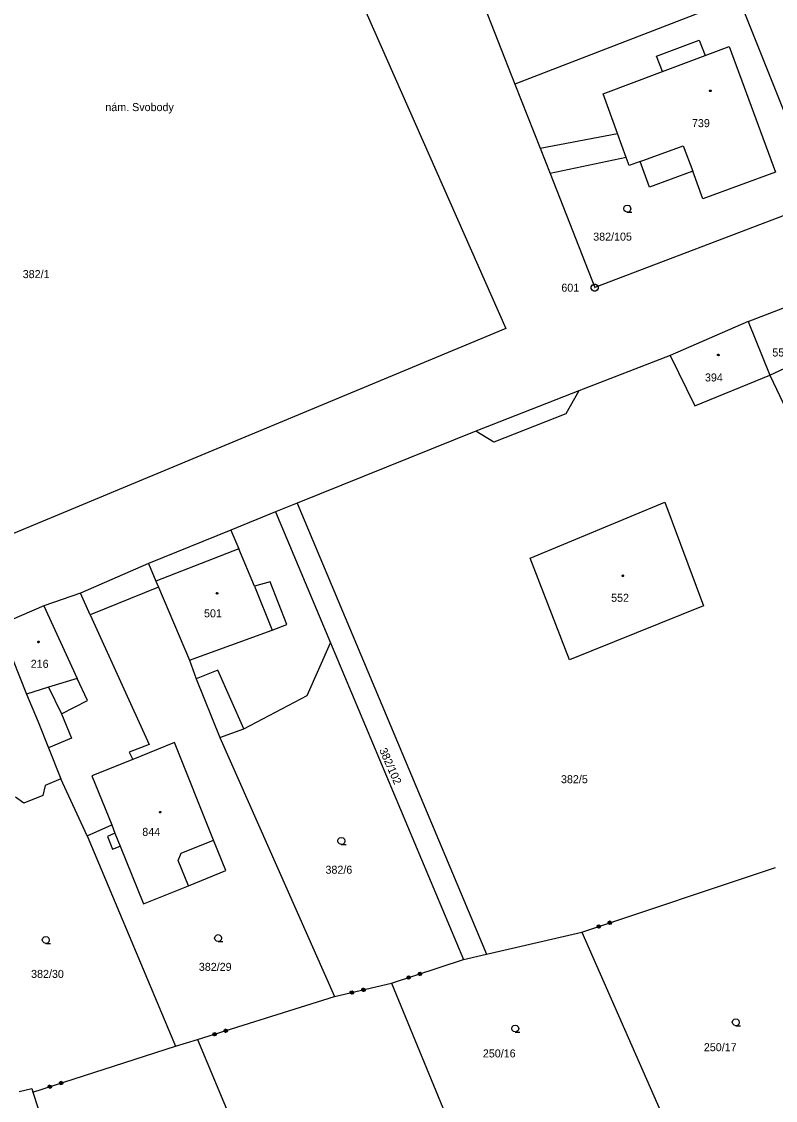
# Model space of a CAD drawing. Extents: x -757994 to -755874, y -1047691 to -1046119.
# Drawn here: x -757748.9 to -757668.9, y -1047260.9 to -1047146.4 of the extents above; entities that cross this region are included whole.
import ezdxf

# ---------------------------------------------------------------- set-up
doc = ezdxf.new("R2010")
doc.units = 0
doc.layers.add('katastrální mapa', color=7, linetype='Continuous')

msp = doc.modelspace()

# ---------------------------------------------------------------- linework, layer by layer
at = {"layer": 'katastrální mapa'}
for p, q in [((-757705.03, -1047131.42), (-757696.57, -1047153.02)), ((-757718.14, -1047132.3), (-757697.55, -1047178.97)), ((-757672.84, -1047143.83), (-757696.57, -1047153.02)), ((-757672.84, -1047143.83), (-757664.22, -1047165.51)), ((-757681.54, -1047150.06), (-757677.02, -1047148.36)), ((-757677.02, -1047148.36), (-757676.4, -1047149.99)), ((-757680.93, -1047151.69), (-757681.54, -1047150.06)), ((-757680.93, -1047151.69), (-757676.4, -1047149.99)), ((-757676.4, -1047149.99), (-757673.83, -1047149.03)), ((-757673.83, -1047149.03), (-757668.94, -1047162.35)), ((-757687.23, -1047154.06), (-757680.93, -1047151.69)), ((-757696.57, -1047153.02), (-757693.91, -1047159.82)), ((-757685.71, -1047158.26), (-757687.23, -1047154.06)), ((-757693.91, -1047159.82), (-757685.71, -1047158.26)), ((-757684.79, -1047160.8), (-757685.71, -1047158.26)), ((-757693.91, -1047159.82), (-757692.85, -1047162.51)), ((-757683.27, -1047161.23), (-757678.71, -1047159.55)), ((-757678.71, -1047159.55), (-757677.71, -1047162.26)), ((-757684.79, -1047160.8), (-757692.85, -1047162.51)), ((-757684.47, -1047161.67), (-757684.79, -1047160.8)), ((-757683.27, -1047161.23), (-757684.47, -1047161.67)), ((-757682.28, -1047163.95), (-757683.27, -1047161.23)), ((-757692.85, -1047162.51), (-757688.11, -1047174.62)), ((-757677.71, -1047162.26), (-757682.28, -1047163.95)), ((-757676.62, -1047165.2), (-757677.71, -1047162.26)), ((-757668.94, -1047162.35), (-757676.62, -1047165.2)), ((-757664.22, -1047165.51), (-757688.11, -1047174.62)), ((-757688.14, -1047174.62), (-757688.09, -1047174.62)), ((-757671.83, -1047178.22), (-757667.68, -1047176.62)), ((-757671.83, -1047178.22), (-757680.1, -1047181.83)), ((-757671.83, -1047178.22), (-757669.52, -1047183.92)), ((-757697.55, -1047178.97), (-757778.09, -1047212.5)), ((-757680.1, -1047181.83), (-757689.78, -1047185.59)), ((-757680.1, -1047181.83), (-757677.47, -1047187.15)), ((-757669.52, -1047183.92), (-757665.51, -1047182.03)), ((-757677.47, -1047187.15), (-757669.52, -1047183.92)), ((-757669.52, -1047183.92), (-757665.6, -1047192.21)), ((-757689.78, -1047185.59), (-757700.71, -1047189.85)), ((-757689.78, -1047185.59), (-757691.16, -1047188.01)), ((-757691.16, -1047188.01), (-757698.81, -1047191.03)), ((-757700.71, -1047189.85), (-757719.67, -1047197.5)), ((-757698.81, -1047191.03), (-757700.71, -1047189.85)), ((-757719.67, -1047197.5), (-757721.98, -1047198.43)), ((-757719.67, -1047197.5), (-757699.58, -1047245.39)), ((-757694.95, -1047203.33), (-757680.66, -1047197.39)), ((-757680.66, -1047197.39), (-757676.57, -1047208.39)), ((-757721.98, -1047198.43), (-757726.73, -1047200.36)), ((-757721.98, -1047198.43), (-757716.14, -1047212.34)), ((-757726.73, -1047200.36), (-757735.47, -1047203.92)), ((-757726.73, -1047200.36), (-757725.89, -1047202.35)), ((-757725.89, -1047202.35), (-757734.68, -1047205.79)), ((-757724.23, -1047206.3), (-757725.89, -1047202.35)), ((-757690.8, -1047214.13), (-757694.95, -1047203.33)), ((-757735.47, -1047203.92), (-757742.69, -1047207.05)), ((-757735.47, -1047203.92), (-757734.68, -1047205.79)), ((-757734.68, -1047205.79), (-757734.41, -1047206.42)), ((-757722.55, -1047205.86), (-757724.23, -1047206.3)), ((-757720.78, -1047210.38), (-757722.55, -1047205.86)), ((-757742.69, -1047207.05), (-757746.56, -1047208.39)), ((-757741.64, -1047209.36), (-757742.69, -1047207.05)), ((-757734.41, -1047206.42), (-757741.64, -1047209.36)), ((-757734.41, -1047206.42), (-757731.11, -1047214.17)), ((-757724.23, -1047206.3), (-757722.35, -1047210.97)), ((-757746.56, -1047208.39), (-757751.35, -1047210.44)), ((-757746.56, -1047208.39), (-757743.04, -1047216.1)), ((-757676.57, -1047208.39), (-757690.8, -1047214.13)), ((-757741.64, -1047209.36), (-757735.39, -1047223.11)), ((-757751.35, -1047210.44), (-757748.4, -1047217.76)), ((-757722.35, -1047210.97), (-757720.78, -1047210.38)), ((-757731.11, -1047214.17), (-757722.35, -1047210.97)), ((-757718.63, -1047217.92), (-757716.14, -1047212.34)), ((-757716.14, -1047212.34), (-757702.02, -1047245.95)), ((-757731.11, -1047214.17), (-757730.4, -1047216.16)), ((-757728.11, -1047215.24), (-757730.4, -1047216.16)), ((-757725.36, -1047221.46), (-757728.11, -1047215.24)), ((-757743.04, -1047216.1), (-757746.06, -1047217.03)), ((-757741.95, -1047218.44), (-757743.04, -1047216.1)), ((-757730.4, -1047216.16), (-757727.89, -1047222.37)), ((-757746.06, -1047217.03), (-757748.4, -1047217.76)), ((-757746.06, -1047217.03), (-757744.69, -1047219.85)), ((-757748.4, -1047217.76), (-757747.17, -1047220.72)), ((-757744.69, -1047219.85), (-757741.95, -1047218.44)), ((-757725.36, -1047221.46), (-757718.63, -1047217.92)), ((-757744.69, -1047219.85), (-757743.65, -1047222.46)), ((-757747.17, -1047220.72), (-757746.08, -1047223.46)), ((-757727.89, -1047222.37), (-757725.36, -1047221.46)), ((-757743.65, -1047222.46), (-757746.08, -1047223.46)), ((-757735.39, -1047223.11), (-757737.5, -1047223.93)), ((-757732.71, -1047222.92), (-757737.14, -1047224.7)), ((-757728.56, -1047233.27), (-757732.71, -1047222.92)), ((-757727.89, -1047222.37), (-757715.72, -1047249.89)), ((-757746.08, -1047223.46), (-757744.78, -1047226.75)), ((-757737.5, -1047223.93), (-757737.14, -1047224.7)), ((-757737.14, -1047224.7), (-757741.47, -1047226.45)), ((-757744.78, -1047226.75), (-757746.43, -1047227.46)), ((-757741.97, -1047232.81), (-757744.78, -1047226.75)), ((-757741.47, -1047226.45), (-757739.37, -1047231.66)), ((-757746.43, -1047227.46), (-757746.67, -1047228.54)), ((-757748.68, -1047229.35), (-757749.59, -1047228.7)), ((-757746.67, -1047228.54), (-757748.68, -1047229.35)), ((-757741.97, -1047232.81), (-757739.37, -1047231.66)), ((-757739.02, -1047232.53), (-757739.83, -1047232.87)), ((-757739.37, -1047231.66), (-757739.02, -1047232.53)), ((-757739.02, -1047232.53), (-757738.46, -1047233.91)), ((-757741.97, -1047232.81), (-757732.61, -1047255.15)), ((-757739.83, -1047232.87), (-757739.27, -1047234.24)), ((-757732, -1047234.64), (-757728.56, -1047233.27)), ((-757727.26, -1047236.5), (-757728.56, -1047233.27)), ((-757739.27, -1047234.24), (-757738.46, -1047233.91)), ((-757738.46, -1047233.91), (-757735.99, -1047240.03)), ((-757732.32, -1047235.43), (-757732, -1047234.64)), ((-757731.23, -1047238.11), (-757732.32, -1047235.43)), ((-757731.23, -1047238.11), (-757727.26, -1047236.5)), ((-757689.48, -1047243.04), (-757668.93, -1047236.17)), ((-757735.99, -1047240.03), (-757731.23, -1047238.11)), ((-757699.58, -1047245.39), (-757689.48, -1047243.04)), ((-757689.48, -1047243.04), (-757681.05, -1047262.2)), ((-757709.66, -1047248.45), (-757702.02, -1047245.95)), ((-757702.02, -1047245.95), (-757699.58, -1047245.39)), ((-757715.72, -1047249.89), (-757709.66, -1047248.45)), ((-757709.66, -1047248.45), (-757702.41, -1047266.08)), ((-757730.27, -1047254.44), (-757715.72, -1047249.89)), ((-757747.74, -1047260.02), (-757732.61, -1047255.15)), ((-757732.61, -1047255.15), (-757730.27, -1047254.44)), ((-757730.27, -1047254.44), (-757721.59, -1047275.16)), ((-757749.2, -1047259.95), (-757747.86, -1047259.64)), ((-757747.86, -1047259.64), (-757747.74, -1047260.02)), ((-757747.74, -1047260.02), (-757739.83, -1047284.04))]:
    msp.add_line(p, q, dxfattribs=at)
for points in [[(-757675.84, -1047153.64), (-757675.79, -1047153.65), (-757675.76, -1047153.69), (-757675.75, -1047153.72), (-757675.76, -1047153.76), (-757675.8, -1047153.8), (-757675.84, -1047153.8), (-757675.89, -1047153.79), (-757675.92, -1047153.76), (-757675.93, -1047153.72), (-757675.92, -1047153.68), (-757675.88, -1047153.64)], [(-757688.02, -1047174.26), (-757687.85, -1047174.36), (-757687.75, -1047174.53), (-757687.75, -1047174.72), (-757687.85, -1047174.89), (-757688.02, -1047174.99), (-757688.21, -1047174.99), (-757688.38, -1047174.89), (-757688.48, -1047174.72), (-757688.48, -1047174.53), (-757688.38, -1047174.36), (-757688.21, -1047174.26)], [(-757674.99, -1047181.69), (-757674.94, -1047181.7), (-757674.92, -1047181.74), (-757674.91, -1047181.77), (-757674.92, -1047181.82), (-757674.96, -1047181.85), (-757674.99, -1047181.86), (-757675.03, -1047181.84), (-757675.07, -1047181.81), (-757675.08, -1047181.77), (-757675.07, -1047181.73), (-757675.02, -1047181.69)], [(-757685.12, -1047205.12), (-757685.07, -1047205.14), (-757685.04, -1047205.18), (-757685.03, -1047205.21), (-757685.04, -1047205.25), (-757685.09, -1047205.29), (-757685.12, -1047205.29), (-757685.17, -1047205.28), (-757685.2, -1047205.25), (-757685.21, -1047205.21), (-757685.2, -1047205.17), (-757685.16, -1047205.13)], [(-757728.19, -1047206.98), (-757728.14, -1047206.99), (-757728.11, -1047207.04), (-757728.1, -1047207.07), (-757728.11, -1047207.12), (-757728.16, -1047207.15), (-757728.19, -1047207.16), (-757728.23, -1047207.14), (-757728.26, -1047207.11), (-757728.27, -1047207.07), (-757728.26, -1047207.02), (-757728.22, -1047206.99)], [(-757747.14, -1047212.15), (-757747.09, -1047212.16), (-757747.07, -1047212.2), (-757747.05, -1047212.23), (-757747.07, -1047212.27), (-757747.1, -1047212.31), (-757747.14, -1047212.32), (-757747.19, -1047212.3), (-757747.22, -1047212.27), (-757747.23, -1047212.23), (-757747.22, -1047212.19), (-757747.18, -1047212.15)], [(-757734.21, -1047230.22), (-757734.16, -1047230.23), (-757734.14, -1047230.27), (-757734.12, -1047230.3), (-757734.14, -1047230.35), (-757734.18, -1047230.38), (-757734.21, -1047230.39), (-757734.25, -1047230.37), (-757734.28, -1047230.34), (-757734.29, -1047230.3), (-757734.28, -1047230.26), (-757734.24, -1047230.22)]]:
    msp.add_lwpolyline(points, close=True, dxfattribs=at)
for points in [[(-757684.65, -1047166.6), (-757684.84, -1047166.55), (-757684.98, -1047166.42), (-757685.03, -1047166.23), (-757684.98, -1047166.04), (-757684.84, -1047165.91), (-757684.66, -1047165.86), (-757684.47, -1047165.91), (-757684.34, -1047166.04), (-757684.29, -1047166.24), (-757684.34, -1047166.43), (-757684.47, -1047166.56), (-757684.66, -1047166.61), (-757684.16, -1047166.61)], [(-757714.99, -1047233.73), (-757715.18, -1047233.68), (-757715.32, -1047233.54), (-757715.36, -1047233.36), (-757715.32, -1047233.18), (-757715.18, -1047233.04), (-757714.99, -1047232.99), (-757714.81, -1047233.04), (-757714.68, -1047233.18), (-757714.62, -1047233.37), (-757714.68, -1047233.55), (-757714.81, -1047233.69), (-757715, -1047233.74), (-757714.5, -1047233.74)], [(-757687.67, -1047242.27), (-757687.55, -1047242.33), (-757687.5, -1047242.45), (-757687.56, -1047242.57), (-757687.69, -1047242.62), (-757687.81, -1047242.56), (-757687.86, -1047242.43), (-757687.8, -1047242.31), (-757687.67, -1047242.27), (-757687.67, -1047242.29), (-757687.78, -1047242.32), (-757687.8, -1047242.37), (-757687.61, -1047242.31), (-757687.56, -1047242.34), (-757687.83, -1047242.43), (-757687.82, -1047242.46), (-757687.55, -1047242.37), (-757687.54, -1047242.41), (-757687.8, -1047242.5), (-757687.79, -1047242.54), (-757687.53, -1047242.45), (-757687.55, -1047242.5), (-757687.74, -1047242.56), (-757687.69, -1047242.59), (-757687.58, -1047242.55)], [(-757686.48, -1047241.87), (-757686.36, -1047241.93), (-757686.32, -1047242.06), (-757686.38, -1047242.18), (-757686.51, -1047242.22), (-757686.63, -1047242.16), (-757686.67, -1047242.03), (-757686.61, -1047241.91), (-757686.48, -1047241.87), (-757686.49, -1047241.89), (-757686.6, -1047241.93), (-757686.63, -1047241.98), (-757686.44, -1047241.92), (-757686.39, -1047241.94), (-757686.65, -1047242.03), (-757686.64, -1047242.07), (-757686.38, -1047241.98), (-757686.36, -1047242.02), (-757686.63, -1047242.11), (-757686.62, -1047242.15), (-757686.35, -1047242.06), (-757686.38, -1047242.11), (-757686.57, -1047242.17), (-757686.51, -1047242.2), (-757686.4, -1047242.16)], [(-757746.36, -1047244.24), (-757746.55, -1047244.19), (-757746.69, -1047244.05), (-757746.73, -1047243.87), (-757746.69, -1047243.69), (-757746.55, -1047243.55), (-757746.36, -1047243.5), (-757746.18, -1047243.55), (-757746.04, -1047243.69), (-757745.99, -1047243.88), (-757746.04, -1047244.07), (-757746.18, -1047244.2), (-757746.37, -1047244.25), (-757745.87, -1047244.25)], [(-757728.07, -1047244.04), (-757728.26, -1047243.99), (-757728.4, -1047243.86), (-757728.45, -1047243.67), (-757728.4, -1047243.49), (-757728.26, -1047243.35), (-757728.08, -1047243.3), (-757727.89, -1047243.35), (-757727.75, -1047243.49), (-757727.71, -1047243.68), (-757727.75, -1047243.87), (-757727.89, -1047244), (-757728.08, -1047244.05), (-757727.58, -1047244.05)], [(-757706.65, -1047247.3), (-757706.53, -1047247.36), (-757706.49, -1047247.49), (-757706.55, -1047247.61), (-757706.68, -1047247.65), (-757706.8, -1047247.59), (-757706.84, -1047247.46), (-757706.78, -1047247.34), (-757706.65, -1047247.3), (-757706.66, -1047247.32), (-757706.78, -1047247.36), (-757706.8, -1047247.41), (-757706.61, -1047247.35), (-757706.56, -1047247.37), (-757706.83, -1047247.46), (-757706.81, -1047247.5), (-757706.55, -1047247.41), (-757706.54, -1047247.45), (-757706.8, -1047247.54), (-757706.79, -1047247.57), (-757706.52, -1047247.49), (-757706.55, -1047247.54), (-757706.74, -1047247.6), (-757706.69, -1047247.63), (-757706.58, -1047247.59)], [(-757707.84, -1047247.69), (-757707.72, -1047247.75), (-757707.68, -1047247.88), (-757707.74, -1047248), (-757707.87, -1047248.04), (-757707.99, -1047247.98), (-757708.03, -1047247.85), (-757707.97, -1047247.73), (-757707.84, -1047247.69), (-757707.84, -1047247.71), (-757707.95, -1047247.74), (-757707.98, -1047247.79), (-757707.79, -1047247.73), (-757707.74, -1047247.76), (-757708.01, -1047247.85), (-757707.99, -1047247.88), (-757707.73, -1047247.8), (-757707.71, -1047247.83), (-757707.98, -1047247.92), (-757707.97, -1047247.96), (-757707.7, -1047247.87), (-757707.73, -1047247.92), (-757707.92, -1047247.99), (-757707.87, -1047248.01), (-757707.75, -1047247.97)], [(-757713.85, -1047249.28), (-757713.73, -1047249.35), (-757713.7, -1047249.48), (-757713.77, -1047249.6), (-757713.9, -1047249.63), (-757714.02, -1047249.56), (-757714.05, -1047249.43), (-757713.98, -1047249.31), (-757713.85, -1047249.28), (-757713.85, -1047249.3), (-757713.96, -1047249.33), (-757713.99, -1047249.38), (-757713.8, -1047249.33), (-757713.75, -1047249.36), (-757714.02, -1047249.42), (-757714.01, -1047249.46), (-757713.74, -1047249.4), (-757713.73, -1047249.44), (-757714, -1047249.5), (-757713.99, -1047249.54), (-757713.72, -1047249.48), (-757713.75, -1047249.52), (-757713.95, -1047249.57), (-757713.9, -1047249.6), (-757713.78, -1047249.57)], [(-757712.63, -1047248.99), (-757712.51, -1047249.06), (-757712.48, -1047249.19), (-757712.55, -1047249.31), (-757712.69, -1047249.34), (-757712.8, -1047249.27), (-757712.83, -1047249.14), (-757712.76, -1047249.02), (-757712.63, -1047248.99), (-757712.64, -1047249.01), (-757712.76, -1047249.04), (-757712.79, -1047249.09), (-757712.59, -1047249.04), (-757712.54, -1047249.07), (-757712.82, -1047249.14), (-757712.81, -1047249.18), (-757712.53, -1047249.11), (-757712.52, -1047249.15), (-757712.8, -1047249.22), (-757712.79, -1047249.25), (-757712.51, -1047249.19), (-757712.54, -1047249.24), (-757712.74, -1047249.28), (-757712.69, -1047249.31), (-757712.57, -1047249.29)], [(-757696.54, -1047253.64), (-757696.73, -1047253.59), (-757696.86, -1047253.46), (-757696.92, -1047253.27), (-757696.86, -1047253.09), (-757696.73, -1047252.95), (-757696.55, -1047252.9), (-757696.36, -1047252.95), (-757696.23, -1047253.09), (-757696.18, -1047253.28), (-757696.23, -1047253.47), (-757696.36, -1047253.6), (-757696.55, -1047253.65), (-757696.05, -1047253.65)], [(-757673.13, -1047252.98), (-757673.32, -1047252.93), (-757673.46, -1047252.79), (-757673.51, -1047252.61), (-757673.46, -1047252.43), (-757673.32, -1047252.29), (-757673.14, -1047252.24), (-757672.95, -1047252.29), (-757672.82, -1047252.43), (-757672.77, -1047252.62), (-757672.82, -1047252.8), (-757672.95, -1047252.94), (-757673.14, -1047252.99), (-757672.64, -1047252.99)], [(-757728.44, -1047253.7), (-757728.32, -1047253.76), (-757728.28, -1047253.89), (-757728.35, -1047254.01), (-757728.47, -1047254.05), (-757728.59, -1047253.99), (-757728.63, -1047253.86), (-757728.57, -1047253.74), (-757728.44, -1047253.7), (-757728.44, -1047253.72), (-757728.56, -1047253.76), (-757728.58, -1047253.81), (-757728.39, -1047253.75), (-757728.34, -1047253.77), (-757728.61, -1047253.86), (-757728.6, -1047253.9), (-757728.33, -1047253.81), (-757728.32, -1047253.85), (-757728.58, -1047253.93), (-757728.57, -1047253.97), (-757728.31, -1047253.89), (-757728.33, -1047253.94), (-757728.52, -1047254), (-757728.47, -1047254.02), (-757728.36, -1047253.99)], [(-757727.25, -1047253.33), (-757727.13, -1047253.39), (-757727.09, -1047253.52), (-757727.15, -1047253.64), (-757727.28, -1047253.68), (-757727.4, -1047253.62), (-757727.44, -1047253.49), (-757727.38, -1047253.37), (-757727.25, -1047253.33), (-757727.26, -1047253.35), (-757727.37, -1047253.39), (-757727.4, -1047253.44), (-757727.21, -1047253.38), (-757727.16, -1047253.4), (-757727.42, -1047253.49), (-757727.41, -1047253.53), (-757727.15, -1047253.44), (-757727.13, -1047253.48), (-757727.4, -1047253.56), (-757727.39, -1047253.6), (-757727.12, -1047253.52), (-757727.15, -1047253.57), (-757727.34, -1047253.63), (-757727.29, -1047253.65), (-757727.17, -1047253.62)], [(-757744.73, -1047258.88), (-757744.61, -1047258.94), (-757744.57, -1047259.07), (-757744.63, -1047259.19), (-757744.76, -1047259.23), (-757744.88, -1047259.17), (-757744.92, -1047259.04), (-757744.86, -1047258.92), (-757744.73, -1047258.88), (-757744.74, -1047258.91), (-757744.85, -1047258.94), (-757744.88, -1047258.99), (-757744.69, -1047258.93), (-757744.64, -1047258.96), (-757744.9, -1047259.04), (-757744.89, -1047259.08), (-757744.62, -1047259), (-757744.61, -1047259.03), (-757744.88, -1047259.12), (-757744.87, -1047259.16), (-757744.6, -1047259.07), (-757744.63, -1047259.12), (-757744.82, -1047259.18), (-757744.77, -1047259.21), (-757744.65, -1047259.17)], [(-757745.92, -1047259.27), (-757745.8, -1047259.33), (-757745.76, -1047259.46), (-757745.82, -1047259.57), (-757745.95, -1047259.62), (-757746.07, -1047259.55), (-757746.11, -1047259.43), (-757746.05, -1047259.31), (-757745.92, -1047259.27), (-757745.92, -1047259.29), (-757746.03, -1047259.32), (-757746.06, -1047259.37), (-757745.87, -1047259.31), (-757745.82, -1047259.34), (-757746.08, -1047259.42), (-757746.07, -1047259.46), (-757745.8, -1047259.38), (-757745.79, -1047259.41), (-757746.06, -1047259.5), (-757746.05, -1047259.54), (-757745.78, -1047259.45), (-757745.81, -1047259.5), (-757746, -1047259.56), (-757745.95, -1047259.59), (-757745.83, -1047259.55)]]:
    msp.add_lwpolyline(points, dxfattribs=at)

# ---------------------------------------------------------------- texts
for s, p in [('nám. Svobody', (-757740.04, -1047155.88)), ('739', (-757677.79, -1047157.58)), ('382/105', (-757688.27, -1047169.63)), ('382/1', (-757748.81, -1047173.61)), ('601', (-757691.65, -1047175.05)), ('557', (-757669.26, -1047181.93)), ('394', (-757676.41, -1047184.58)), ('552', (-757686.37, -1047207.97)), ('501', (-757729.57, -1047209.62)), ('216', (-757747.96, -1047214.98)), ('382/5', (-757691.69, -1047227.23)), ('844', (-757736.12, -1047232.82)), ('382/6', (-757716.68, -1047236.84)), ('382/29', (-757730.12, -1047247.15)), ('382/30', (-757747.92, -1047247.9)), ('250/16', (-757699.98, -1047256.34)), ('250/17', (-757676.53, -1047255.68))]:
    msp.add_text(s, height=0.85, dxfattribs=at).set_placement(p)
msp.add_text('382/102', height=0.85, rotation=293.6982, dxfattribs=at).set_placement((-757711, -1047223.7))

doc.saveas('drawing.dxf')
